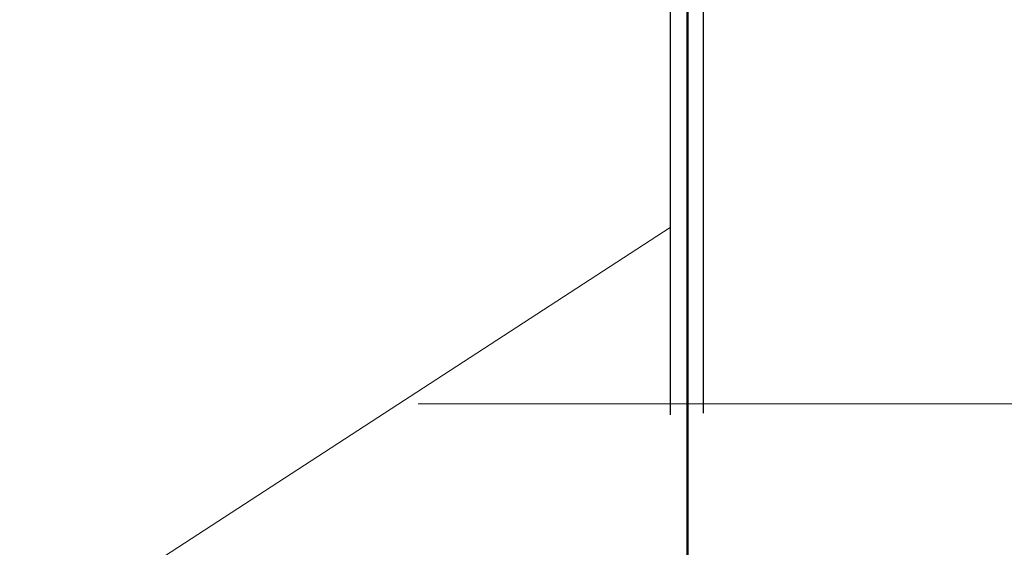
# Model space of a CAD drawing. Extents: x 34439 to 126910, y -74890 to 17912.
# Tile 269 of 322: x 121817 to 121907, y -26193 to -26144. Entities that reach past the tile are written whole.
import ezdxf

# ---------------------------------------------------------------- set-up
doc = ezdxf.new("R2010")
doc.units = 0
doc.header["$MEASUREMENT"] = 0
for name, color, linetype, lineweight in [('gaz', 1, 'Continuous', 30), ('inst-gaz-rury', 50, 'Continuous', 50), ('WYMIARKI', 10, 'Continuous', 13)]:
    doc.layers.add(name, color=color, linetype=linetype, lineweight=lineweight)

msp = doc.modelspace()

# ---------------------------------------------------------------- linework, layer by layer
at = {"layer": 'gaz'}
for p, q in [((121876.822, -26135.87), (121876.822, -26180.613)), ((121879.822, -26135.87), (121879.822, -26180.481))]:
    msp.add_line(p, q, dxfattribs=at)
at = {"layer": 'inst-gaz-rury'}
msp.add_line((121878.389, -26314.728), (121878.389, -26114.728), dxfattribs=at)
at = {"layer": 'WYMIARKI'}
msp.add_line((121876.822, -26163.472), (121750.702, -26245.412), dxfattribs=at)
at = {"layer": 'WYMIARKI', "ltscale": 50}
msp.add_line((121853.748, -26179.6), (121925.412, -26179.6), dxfattribs=at)

doc.saveas('drawing.dxf')
